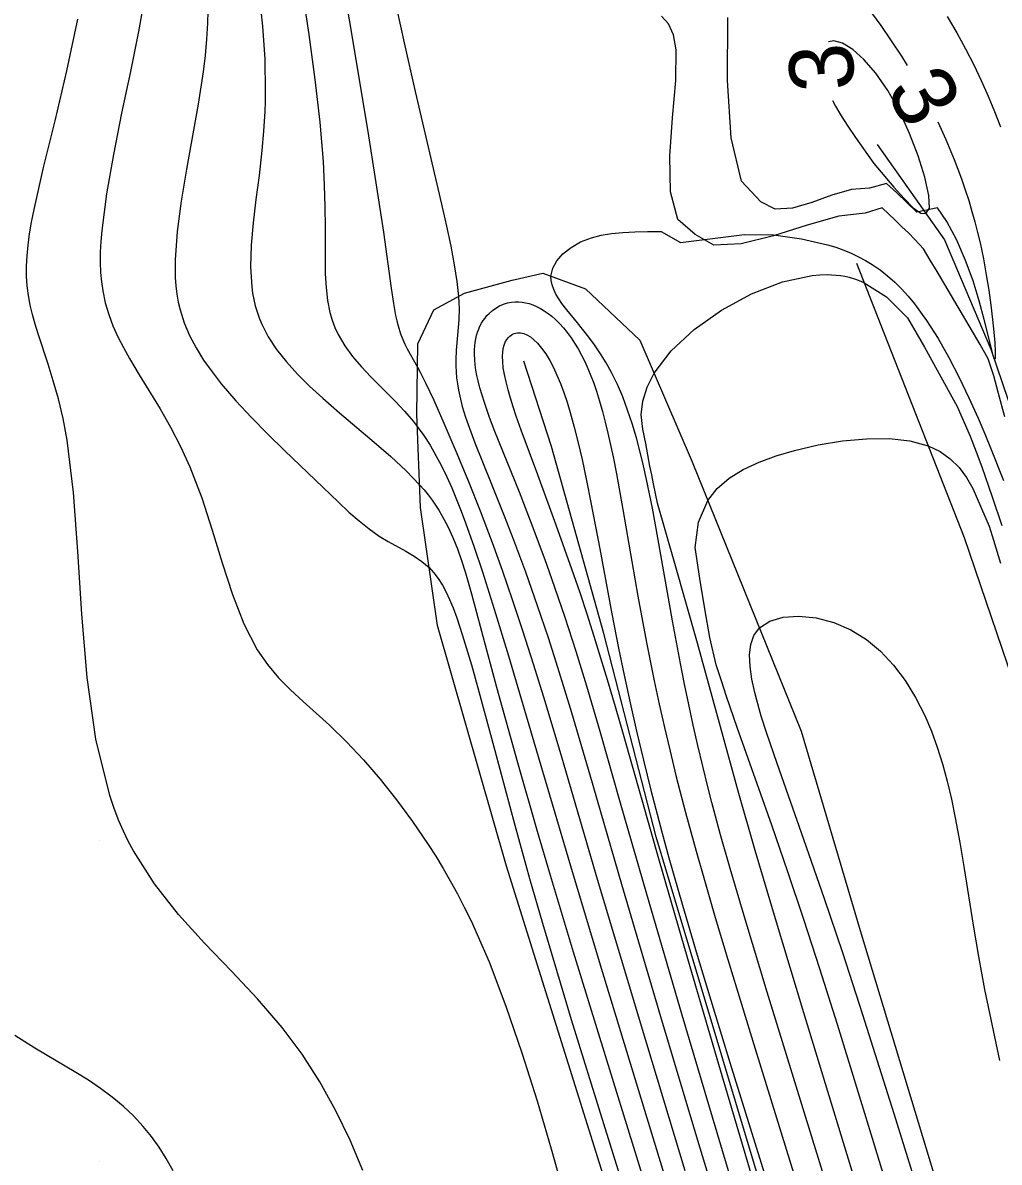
# Model space of a CAD drawing. Extents: x 2602990 to 2605851, y 618069 to 619180.
# Drawn here: x 2603667.61 to 2603698.04, y 618729.98 to 618765.48 of the extents above; entities that cross this region are included whole.
import ezdxf

# ---------------------------------------------------------------- set-up
doc = ezdxf.new("R2010")
doc.units = 0
for name, color, linetype in [('DTM Contours Major', 7, 'Continuous'), ('DTM Contours Minor', 7, 'Continuous'), ('DTM Contours Minor Text', 7, 'Continuous'), ('Exist DTM QL2 LIDAR Elevation Point', 7, 'Continuous'), ('PH Exist DTM Breakline', 7, 'Continuous')]:
    doc.layers.add(name, color=color, linetype=linetype)

msp = doc.modelspace()

# ---------------------------------------------------------------- linework, layer by layer
at = {"layer": 'DTM Contours Major'}
msp.add_lwpolyline([(2603673.385, 618766.219), (2603673.368, 618765.466), (2603673.337, 618764.967), (2603673.289, 618764.461), (2603673.227, 618763.948), (2603673.073, 618762.945), (2603672.705, 618760.913), (2603672.539, 618759.923), (2603672.413, 618758.975), (2603672.353, 618758.089), (2603672.351, 618757.811), (2603672.359, 618757.542), (2603672.378, 618757.28), (2603672.409, 618757.026), (2603672.452, 618756.779), (2603672.508, 618756.537), (2603672.637, 618756.127), (2603672.805, 618755.731), (2603673.007, 618755.347), (2603673.241, 618754.971), (2603673.505, 618754.601), (2603673.793, 618754.234), (2603674.249, 618753.704), (2603674.739, 618753.178), (2603675.247, 618752.661), (2603675.762, 618752.157), (2603677.446, 618750.54), (2603677.771, 618750.238), (2603678.087, 618749.961), (2603678.399, 618749.71), (2603678.71, 618749.49), (2603678.992, 618749.319), (2603679.545, 618749.016), (2603679.806, 618748.863), (2603680.05, 618748.697), (2603680.273, 618748.507), (2603680.423, 618748.344), (2603680.559, 618748.163), (2603680.685, 618747.963), (2603680.802, 618747.745), (2603680.912, 618747.508), (2603681.017, 618747.254), (2603681.134, 618746.939), (2603681.307, 618746.422), (2603681.59, 618745.481), (2603681.825, 618744.649), (2603682.319, 618742.806), (2603682.939, 618740.485), (2603683.401, 618738.823), (2603683.805, 618737.426), (2603684.24, 618735.962), (2603684.703, 618734.434), (2603685.704, 618731.194), (2603690.821, 618714.796)], dxfattribs=at)
at = {"layer": 'DTM Contours Minor'}
for points in [[(2603677.165, 618769.233), (2603678.09, 618763.709), (2603678.379, 618761.958), (2603678.635, 618760.353), (2603678.845, 618758.955), (2603679.086, 618757.212), (2603679.16, 618756.731), (2603679.229, 618756.358), (2603679.266, 618756.19), (2603679.306, 618756.033), (2603679.38, 618755.792), (2603679.448, 618755.616), (2603679.515, 618755.465), (2603679.587, 618755.32), (2603679.908, 618754.746), (2603679.991, 618754.591), (2603680.159, 618754.261), (2603680.414, 618753.719), (2603680.733, 618753.004), (2603681.106, 618752.137), (2603681.497, 618751.193), (2603681.863, 618750.271), (2603682.234, 618749.291), (2603682.547, 618748.424), (2603682.862, 618747.516), (2603683.177, 618746.573), (2603683.528, 618745.479), (2603683.877, 618744.347), (2603684.397, 618742.611), (2603685.525, 618738.77), (2603686.886, 618734.23), (2603688.246, 618729.729)], [(2603671.419, 618766.372), (2603671.213, 618765.207), (2603670.959, 618763.955), (2603670.688, 618762.663), (2603670.429, 618761.378), (2603670.211, 618760.144), (2603670.066, 618759.008), (2603670.038, 618758.66), (2603670.023, 618758.327), (2603670.02, 618758.008), (2603670.031, 618757.701), (2603670.056, 618757.406), (2603670.097, 618757.123), (2603670.177, 618756.749), (2603670.285, 618756.39), (2603670.417, 618756.042), (2603670.571, 618755.699), (2603670.745, 618755.359), (2603670.936, 618755.017), (2603671.236, 618754.512), (2603671.884, 618753.447), (2603672.211, 618752.877), (2603672.526, 618752.277), (2603672.818, 618751.642), (2603673.185, 618750.676), (2603673.509, 618749.667), (2603673.819, 618748.652), (2603674.139, 618747.668), (2603674.495, 618746.753), (2603674.913, 618745.944), (2603675.231, 618745.485), (2603675.579, 618745.074), (2603675.953, 618744.694), (2603676.345, 618744.331), (2603677.162, 618743.596), (2603677.694, 618743.078), (2603678.223, 618742.517), (2603678.746, 618741.915), (2603679.259, 618741.274), (2603679.759, 618740.596), (2603680.243, 618739.883), (2603680.478, 618739.516), (2603680.707, 618739.138), (2603680.932, 618738.749), (2603681.153, 618738.347), (2603681.368, 618737.931), (2603681.58, 618737.498), (2603682.139, 618736.221), (2603682.667, 618734.842), (2603683.166, 618733.391), (2603683.635, 618731.9), (2603684.078, 618730.402), (2603684.607, 618728.525)], [(2603674.966, 618766.428), (2603675.078, 618765.376), (2603675.146, 618764.345), (2603675.165, 618763.346), (2603675.159, 618763.029), (2603675.149, 618762.715), (2603675.113, 618762.1), (2603675.06, 618761.496), (2603674.971, 618760.725), (2603674.875, 618759.973), (2603674.788, 618759.245), (2603674.725, 618758.546), (2603674.705, 618757.88), (2603674.742, 618757.251), (2603674.77, 618757.051), (2603674.806, 618756.855), (2603674.852, 618756.663), (2603674.907, 618756.475), (2603674.971, 618756.29), (2603675.046, 618756.108), (2603675.256, 618755.698), (2603675.517, 618755.301), (2603675.822, 618754.912), (2603676.167, 618754.531), (2603676.546, 618754.154), (2603676.955, 618753.779), (2603677.481, 618753.322), (2603678.563, 618752.414), (2603679.081, 618751.965), (2603679.559, 618751.523), (2603679.977, 618751.088), (2603680.115, 618750.928), (2603680.243, 618750.768), (2603680.362, 618750.609), (2603680.472, 618750.45), (2603680.575, 618750.29), (2603680.671, 618750.13), (2603680.851, 618749.791), (2603681.011, 618749.444), (2603681.153, 618749.088), (2603681.282, 618748.723), (2603681.402, 618748.346), (2603681.593, 618747.685), (2603682.374, 618744.785), (2603683.027, 618742.43), (2603683.639, 618740.299), (2603684.042, 618738.93), (2603684.764, 618736.538), (2603685.977, 618732.601), (2603688.91, 618723.13)], [(2603676.303, 618766.555), (2603676.523, 618765.115), (2603676.714, 618763.714), (2603676.864, 618762.384), (2603676.967, 618761.156), (2603677.004, 618760.421), (2603677.022, 618759.739), (2603677.027, 618759.104), (2603677.027, 618758.109), (2603677.035, 618757.656), (2603677.059, 618757.229), (2603677.105, 618756.829), (2603677.18, 618756.452), (2603677.249, 618756.215), (2603677.334, 618755.986), (2603677.437, 618755.765), (2603677.642, 618755.417), (2603677.886, 618755.083), (2603678.161, 618754.76), (2603678.456, 618754.444), (2603679.22, 618753.675), (2603679.502, 618753.378), (2603679.639, 618753.225), (2603679.772, 618753.068), (2603679.9, 618752.906), (2603680.108, 618752.619), (2603680.302, 618752.316), (2603680.485, 618752.001), (2603680.657, 618751.673), (2603680.82, 618751.335), (2603680.976, 618750.987), (2603681.126, 618750.632), (2603681.27, 618750.269), (2603681.409, 618749.9), (2603681.678, 618749.141), (2603681.933, 618748.376), (2603682.304, 618747.209), (2603682.745, 618745.762), (2603683.539, 618743.083), (2603684.675, 618739.221), (2603685.607, 618736.129), (2603688.184, 618727.694)], [(2603679.155, 618766.423), (2603679.496, 618764.856), (2603679.839, 618763.335), (2603680.656, 618759.822), (2603680.81, 618759.145), (2603680.945, 618758.517), (2603681.056, 618757.941), (2603681.138, 618757.42), (2603681.188, 618756.954), (2603681.2, 618756.756), (2603681.204, 618756.569), (2603681.197, 618756.225), (2603681.161, 618755.746), (2603681.118, 618755.276), (2603681.103, 618754.979), (2603681.103, 618754.791), (2603681.111, 618754.603), (2603681.127, 618754.415), (2603681.152, 618754.226), (2603681.184, 618754.035), (2603681.225, 618753.842), (2603681.307, 618753.522), (2603681.408, 618753.19), (2603681.527, 618752.846), (2603681.698, 618752.391), (2603682.198, 618751.159), (2603682.616, 618750.122), (2603682.905, 618749.371), (2603683.275, 618748.373), (2603683.645, 618747.321), (2603683.978, 618746.329), (2603684.274, 618745.409), (2603684.71, 618743.988), (2603685.279, 618742.052), (2603686.268, 618738.647), (2603687.489, 618734.522), (2603688.642, 618730.674), (2603689.957, 618726.343)], [(2603693.654, 618766.343), (2603694.355, 618765.393), (2603695, 618764.434), (2603695.172, 618764.15)], [(2603678.201, 618729.726), (2603677.806, 618730.666), (2603677.364, 618731.587), (2603676.869, 618732.483), (2603676.313, 618733.35), (2603675.691, 618734.185), (2603674.925, 618735.071), (2603674.107, 618735.936), (2603673.275, 618736.805), (2603672.463, 618737.703), (2603671.711, 618738.654), (2603671.054, 618739.682), (2603670.893, 618739.985), (2603670.743, 618740.296), (2603670.602, 618740.617), (2603670.452, 618741.004), (2603670.315, 618741.405), (2603669.886, 618743.164), (2603669.614, 618745.078), (2603669.444, 618747.058), (2603669.32, 618749.011), (2603669.187, 618750.849), (2603668.99, 618752.479), (2603668.862, 618753.151), (2603668.715, 618753.765), (2603668.556, 618754.328), (2603668.393, 618754.848), (2603668.084, 618755.788), (2603667.991, 618756.091), (2603667.909, 618756.387), (2603667.839, 618756.681), (2603667.783, 618756.977), (2603667.744, 618757.278), (2603667.724, 618757.588), (2603667.723, 618757.893), (2603667.739, 618758.213), (2603667.771, 618758.547), (2603667.819, 618758.899), (2603667.881, 618759.271), (2603667.957, 618759.665), (2603668.252, 618760.966), (2603668.61, 618762.423), (2603668.984, 618763.981), (2603669.326, 618765.585)], [(2603688.563, 618758.879), (2603688.025, 618759.351), (2603687.795, 618760.213), (2603687.773, 618761.318), (2603687.861, 618762.521), (2603687.959, 618763.676), (2603687.969, 618764.637), (2603687.886, 618765.1), (2603687.732, 618765.442), (2603687.514, 618765.685)], [(2603690.617, 618759.895), (2603690.01, 618760.548), (2603689.69, 618761.893), (2603689.576, 618763.675), (2603689.588, 618765.642)], [(2603696.42, 618765.671), (2603696.722, 618765.168), (2603696.997, 618764.668), (2603697.25, 618764.171), (2603697.482, 618763.679), (2603697.696, 618763.193), (2603697.895, 618762.714), (2603698.084, 618762.235)], [(2603695.755, 618759.539), (2603695.868, 618759.704), (2603695.852, 618760.101), (2603695.729, 618760.664), (2603695.521, 618761.328), (2603695.251, 618762.031), (2603694.942, 618762.705), (2603694.573, 618763.364), (2603694.196, 618763.907), (2603693.826, 618764.334), (2603693.476, 618764.645), (2603693.16, 618764.84), (2603692.892, 618764.919), (2603692.719, 618764.885)], [(2603692.849, 618763.056), (2603692.939, 618762.883), (2603693.119, 618762.578), (2603693.328, 618762.252), (2603693.567, 618761.9), (2603694.134, 618761.097), (2603694.757, 618760.354), (2603695.076, 618760), (2603695.365, 618759.716), (2603695.6, 618759.548), (2603695.755, 618759.539)], [(2603696.126, 618762.393), (2603696.379, 618761.841), (2603696.637, 618761.222), (2603696.864, 618760.617), (2603696.983, 618760.274), (2603697.092, 618759.937), (2603697.192, 618759.603), (2603697.284, 618759.273), (2603697.368, 618758.946), (2603697.445, 618758.621), (2603697.549, 618758.121), (2603697.639, 618757.627), (2603697.715, 618757.143), (2603697.78, 618756.676), (2603697.834, 618756.236), (2603697.876, 618755.84), (2603697.905, 618755.503), (2603697.92, 618755.241), (2603697.92, 618755.069), (2603697.912, 618755.017), (2603697.906, 618755.006), (2603697.899, 618755.006), (2603697.879, 618755.04), (2603697.839, 618755.17), (2603697.575, 618756.239), (2603697.419, 618756.813), (2603697.227, 618757.435), (2603696.997, 618758.075), (2603696.727, 618758.702), (2603696.413, 618759.286), (2603696.121, 618759.71), (2603695.479, 618759.575), (2603694.848, 618760.182), (2603694.531, 618760.473), (2603693.999, 618760.322), (2603693.44, 618760.286), (2603692.829, 618760.105), (2603692.204, 618759.877), (2603691.602, 618759.7), (2603691.06, 618759.673), (2603690.617, 618759.895)], [(2603698.213, 618753.206), (2603698.019, 618753.928), (2603697.88, 618754.484), (2603697.698, 618755.008), (2603697.454, 618755.455), (2603696.11, 618757.727), (2603695.895, 618758.082), (2603695.685, 618758.439), (2603695.417, 618758.73), (2603695.214, 618758.931), (2603695.006, 618759.126), (2603694.804, 618759.326), (2603694.394, 618759.715), (2603693.864, 618759.547), (2603693.047, 618759.456), (2603692.057, 618759.175), (2603691.004, 618758.84), (2603689.997, 618758.587), (2603689.147, 618758.555), (2603688.563, 618758.879)], [(2603693.611, 618726.197), (2603690.809, 618735.284), (2603690.122, 618737.55), (2603689.655, 618739.137), (2603689.359, 618740.183), (2603689.088, 618741.188), (2603688.96, 618741.682), (2603688.801, 618742.323), (2603688.649, 618742.963), (2603688.504, 618743.601), (2603688.365, 618744.239), (2603688.233, 618744.878), (2603688.107, 618745.518), (2603687.861, 618746.843), (2603687.405, 618749.433), (2603687.233, 618750.357), (2603687.145, 618750.806), (2603687.052, 618751.246), (2603686.955, 618751.676), (2603686.853, 618752.097), (2603686.732, 618752.551), (2603686.601, 618752.991), (2603686.46, 618753.415), (2603686.307, 618753.823), (2603686.141, 618754.212), (2603685.961, 618754.581), (2603685.793, 618754.883), (2603685.614, 618755.17), (2603685.427, 618755.443), (2603685.25, 618755.68), (2603684.893, 618756.126), (2603684.56, 618756.539), (2603684.413, 618756.736), (2603684.314, 618756.883), (2603684.227, 618757.028), (2603684.157, 618757.17), (2603684.106, 618757.31), (2603684.076, 618757.45), (2603684.071, 618757.588), (2603684.124, 618757.831), (2603684.251, 618758.065), (2603684.445, 618758.284), (2603684.695, 618758.482), (2603684.994, 618758.65), (2603685.332, 618758.781), (2603685.636, 618758.859), (2603685.961, 618758.912), (2603686.31, 618758.946), (2603686.684, 618758.964), (2603687.083, 618758.973), (2603687.508, 618758.977), (2603688.106, 618758.633), (2603690.108, 618758.881), (2603691.01, 618758.869), (2603691.882, 618758.747), (2603692.692, 618758.563), (2603692.949, 618758.483), (2603693.196, 618758.395), (2603693.433, 618758.297), (2603693.66, 618758.19), (2603693.878, 618758.073), (2603694.087, 618757.946), (2603694.331, 618757.778), (2603694.564, 618757.595), (2603694.785, 618757.398), (2603694.998, 618757.186), (2603695.202, 618756.96), (2603695.4, 618756.721), (2603695.779, 618756.204), (2603696.137, 618755.643), (2603696.475, 618755.048), (2603696.795, 618754.43), (2603697.096, 618753.799), (2603697.382, 618753.164), (2603697.593, 618752.673), (2603697.797, 618752.185), (2603698.181, 618751.223)], [(2603699.956, 618708.437), (2603691.951, 618734.636), (2603691.065, 618737.562), (2603690.434, 618739.694), (2603689.924, 618741.472), (2603689.465, 618743.126), (2603688.635, 618746.153), (2603687.931, 618748.639), (2603687.386, 618750.512), (2603687.262, 618751.113), (2603687.211, 618751.394), (2603687.157, 618751.664), (2603687.026, 618752.374), (2603686.938, 618752.819), (2603686.878, 618753.26), (2603686.938, 618753.694), (2603687.07, 618754.127), (2603687.285, 618754.561), (2603687.815, 618755.255), (2603688.534, 618755.921), (2603689.388, 618756.525), (2603690.322, 618757.031), (2603691.283, 618757.404), (2603692.215, 618757.607), (2603692.448, 618757.628), (2603692.676, 618757.634), (2603692.819, 618757.63), (2603692.959, 618757.62), (2603693.097, 618757.603), (2603693.233, 618757.58), (2603693.366, 618757.55), (2603693.568, 618757.491), (2603693.779, 618757.41), (2603693.807, 618757.398), (2603694.531, 618756.942), (2603695.18, 618756.288), (2603695.711, 618755.368), (2603696.728, 618753.521), (2603697.142, 618752.599), (2603697.327, 618752.116), (2603697.502, 618751.641), (2603697.826, 618750.713), (2603698.123, 618749.813)], [(2603691.745, 618722.642), (2603689.483, 618730.135), (2603688.162, 618734.563), (2603687.055, 618738.334), (2603686.24, 618741.171), (2603685.601, 618743.403), (2603685.185, 618744.815), (2603684.851, 618745.895), (2603684.51, 618746.949), (2603684.304, 618747.558), (2603684.095, 618748.16), (2603683.885, 618748.75), (2603683.467, 618749.879), (2603683.087, 618750.858), (2603682.325, 618752.744), (2603682.158, 618753.183), (2603681.994, 618753.652), (2603681.922, 618753.879), (2603681.857, 618754.103), (2603681.802, 618754.321), (2603681.764, 618754.493), (2603681.733, 618754.661), (2603681.709, 618754.825), (2603681.693, 618754.986), (2603681.685, 618755.142), (2603681.686, 618755.294), (2603681.694, 618755.409), (2603681.707, 618755.521), (2603681.726, 618755.629), (2603681.75, 618755.735), (2603681.781, 618755.837), (2603681.817, 618755.935), (2603681.858, 618756.028), (2603681.905, 618756.117), (2603681.957, 618756.201), (2603682.014, 618756.281), (2603682.076, 618756.356), (2603682.143, 618756.426), (2603682.243, 618756.515), (2603682.351, 618756.592), (2603682.466, 618756.658), (2603682.588, 618756.711), (2603682.714, 618756.751), (2603682.844, 618756.776), (2603682.951, 618756.786), (2603683.06, 618756.786), (2603683.17, 618756.776), (2603683.28, 618756.758), (2603683.392, 618756.729), (2603683.503, 618756.692), (2603683.623, 618756.641), (2603683.743, 618756.579), (2603683.861, 618756.507), (2603683.978, 618756.426), (2603684.094, 618756.335), (2603684.207, 618756.235), (2603684.335, 618756.109), (2603684.459, 618755.973), (2603684.58, 618755.825), (2603684.697, 618755.667), (2603684.809, 618755.499), (2603684.917, 618755.321), (2603685.024, 618755.126), (2603685.126, 618754.921), (2603685.222, 618754.706), (2603685.315, 618754.481), (2603685.403, 618754.247), (2603685.486, 618754.004), (2603685.584, 618753.694), (2603685.675, 618753.371), (2603685.763, 618753.036), (2603685.846, 618752.689), (2603686.004, 618751.961), (2603686.11, 618751.427), (2603686.315, 618750.311), (2603686.782, 618747.615), (2603687.048, 618746.173), (2603687.288, 618744.976), (2603687.442, 618744.256), (2603687.606, 618743.525), (2603687.781, 618742.783), (2603687.966, 618742.031), (2603688.264, 618740.877), (2603688.593, 618739.677), (2603688.832, 618738.838), (2603689.193, 618737.606), (2603689.584, 618736.301), (2603690.435, 618733.519), (2603693.321, 618724.184)], [(2603696.315, 618709.358), (2603689.402, 618732.678), (2603688.406, 618736.067), (2603687.453, 618739.359), (2603686.332, 618743.306), (2603686.084, 618744.167), (2603685.837, 618745.005), (2603685.463, 618746.225), (2603685.207, 618747.023), (2603684.965, 618747.749), (2603684.721, 618748.462), (2603684.237, 618749.825), (2603683.66, 618751.392), (2603683.143, 618752.783), (2603682.987, 618753.225), (2603682.892, 618753.51), (2603682.807, 618753.783), (2603682.732, 618754.044), (2603682.669, 618754.29), (2603682.619, 618754.522), (2603682.585, 618754.729), (2603682.566, 618754.92), (2603682.561, 618755.094), (2603682.568, 618755.219), (2603682.585, 618755.333), (2603682.612, 618755.437), (2603682.647, 618755.528), (2603682.691, 618755.608), (2603682.743, 618755.676), (2603682.784, 618755.716), (2603682.828, 618755.75), (2603682.875, 618755.777), (2603682.925, 618755.799), (2603682.977, 618755.813), (2603683.032, 618755.82), (2603683.124, 618755.818), (2603683.22, 618755.796), (2603683.319, 618755.756), (2603683.429, 618755.691), (2603683.54, 618755.605), (2603683.652, 618755.496), (2603683.78, 618755.345), (2603683.906, 618755.166), (2603684.031, 618754.96), (2603684.145, 618754.742), (2603684.256, 618754.501), (2603684.364, 618754.24), (2603684.469, 618753.958), (2603684.571, 618753.658), (2603684.669, 618753.34), (2603684.798, 618752.881), (2603684.921, 618752.391), (2603685.042, 618751.871), (2603685.18, 618751.222), (2603685.317, 618750.538), (2603685.589, 618749.094), (2603685.966, 618747.065), (2603686.176, 618745.992), (2603686.349, 618745.155), (2603686.536, 618744.296), (2603686.736, 618743.415), (2603686.952, 618742.509), (2603687.185, 618741.576), (2603687.536, 618740.237), (2603687.747, 618739.467), (2603688.167, 618737.99), (2603688.627, 618736.43), (2603689.122, 618734.792), (2603689.646, 618733.085), (2603692.032, 618725.415)], [(2603695.924, 618724.723), (2603694.096, 618730.719), (2603692.997, 618734.269), (2603692.448, 618736.009), (2603691.95, 618737.549), (2603691.457, 618739.025), (2603690.955, 618740.479), (2603689.872, 618743.528), (2603689.542, 618744.487), (2603689.381, 618744.979), (2603689.223, 618745.48), (2603689.027, 618746.33), (2603688.869, 618747.219), (2603688.707, 618748.167), (2603688.561, 618749.135), (2603688.674, 618749.921), (2603688.961, 618750.597), (2603689.256, 618750.97), (2603689.628, 618751.289), (2603690.065, 618751.561), (2603690.557, 618751.792), (2603691.093, 618751.987), (2603691.66, 618752.153), (2603692.404, 618752.326), (2603693.159, 618752.451), (2603693.902, 618752.521), (2603694.61, 618752.525), (2603695.261, 618752.454), (2603695.832, 618752.299), (2603696.201, 618752.121), (2603696.518, 618751.895), (2603696.791, 618751.625), (2603697.026, 618751.316), (2603697.225, 618750.965), (2603697.726, 618749.797), (2603697.869, 618749.363), (2603698.086, 618748.642)], [(2603695.859, 618727.979), (2603694.769, 618731.496), (2603693.795, 618734.574), (2603693.166, 618736.504), (2603692.6, 618738.184), (2603691.954, 618740.034), (2603691.117, 618742.405), (2603690.79, 618743.371), (2603690.627, 618743.883), (2603690.486, 618744.374), (2603690.424, 618744.611), (2603690.333, 618745.028), (2603690.275, 618745.422), (2603690.26, 618745.785), (2603690.297, 618746.111), (2603690.397, 618746.394), (2603690.568, 618746.626), (2603690.89, 618746.837), (2603691.31, 618746.959), (2603691.801, 618746.993), (2603692.336, 618746.939), (2603692.885, 618746.798), (2603693.421, 618746.569), (2603693.901, 618746.27), (2603694.342, 618745.901), (2603694.746, 618745.47), (2603695.11, 618744.986), (2603695.437, 618744.459), (2603695.724, 618743.898), (2603695.931, 618743.416), (2603696.114, 618742.915), (2603696.277, 618742.396), (2603696.423, 618741.856), (2603696.554, 618741.295), (2603696.673, 618740.712), (2603696.812, 618739.943), (2603696.946, 618739.132), (2603697.229, 618737.363), (2603697.394, 618736.394), (2603697.586, 618735.361), (2603698.056, 618733.157)], [(2603672.291, 618729.72), (2603672.078, 618730.1), (2603671.854, 618730.455), (2603671.616, 618730.788), (2603671.363, 618731.098), (2603671.058, 618731.424), (2603670.733, 618731.727), (2603670.389, 618732.011), (2603670.028, 618732.28), (2603669.652, 618732.535), (2603669.26, 618732.783), (2603667.985, 618733.538), (2603667.358, 618733.935)]]:
    msp.add_lwpolyline(points, dxfattribs=at)
at = {"layer": 'Exist DTM QL2 LIDAR Elevation Point'}
for p, q in [((2603670, 618740), (2603670, 618740)), ((2603670, 618730), (2603670, 618730))]:
    msp.add_line(p, q, dxfattribs=at)
at = {"layer": 'PH Exist DTM Breakline'}
for points in [[(2603694.236, 618761.688), (2603696.339, 618758.714), (2603697.786, 618755.313), (2603699.555, 618750.087), (2603701.551, 618743.214), (2603719.318, 618673.027), (2603724.007, 618658.781), (2603728.272, 618644.889), (2603730.819, 618637.094), (2603733.79, 618626.275), (2603735.965, 618622.193), (2603738.21, 618617.242), (2603739.916, 618612.255), (2603740.698, 618609.356), (2603741.419, 618606.576), (2603742.132, 618604.546), (2603741.508, 618601.391), (2603741.24, 618599.912)], [(2603693.594, 618757.991), (2603696.953, 618749.447), (2603699.128, 618743.035), (2603700.938, 618734.86), (2603717.655, 618672.358), (2603723.355, 618654.1), (2603726.943, 618644.229)], [(2603704.428, 618669.809), (2603682.683, 618739.201), (2603680.529, 618746.702), (2603680.007, 618750.383), (2603679.884, 618753.29), (2603679.919, 618755.478), (2603680.417, 618756.533), (2603681.37, 618757.054), (2603682.865, 618757.46), (2603683.821, 618757.681), (2603685.146, 618757.187), (2603686.843, 618755.587), (2603688.475, 618751.798), (2603691.868, 618743.413), (2603693.708, 618737.198), (2603713.581, 618671.562)], [(2603735.491, 618597.815), (2603732.696, 618603.929), (2603726.626, 618618.339), (2603718.375, 618639.98), (2603710.922, 618662.709), (2603708.255, 618670.443), (2603687.347, 618740.115), (2603685.716, 618746.452), (2603684.091, 618752.279), (2603683.221, 618754.937)]]:
    msp.add_lwpolyline(points, dxfattribs=at)

# ---------------------------------------------------------------- texts
at = {"layer": 'DTM Contours Minor Text'}
for rotation, p in [(94.0618, (2603693.549, 618763.41)), (298.5113, (2603694.481, 618763.381))]:
    msp.add_text('3', height=2, rotation=rotation, dxfattribs=at).set_placement(p)

doc.saveas('drawing.dxf')
